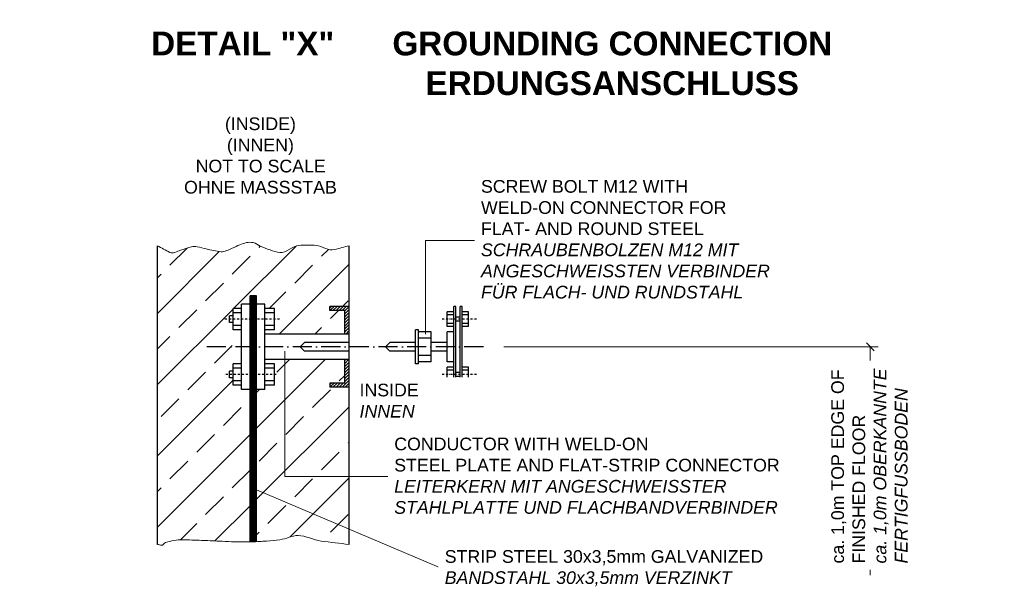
# Model space of a CAD drawing. Header units: millimetres. Extents: x 4747 to 1198744, y 17680 to 73179.
# Tile 274 of 377: x 63798 to 69999, y 46889 to 50487. Entities that reach past the tile are written whole.
import ezdxf

# ---------------------------------------------------------------- set-up
doc = ezdxf.new("R2010")
doc.units = ezdxf.units.MM
doc.linetypes.add('ACAD_ISO10W100', pattern=[18, 12, -3, 0, -3])
doc.linetypes.add('DASHDOT', pattern=[25.4, 12.7, -6.35, 0, -6.35])
doc.layers.add('Bemaßung', color=7, linetype='Continuous', lineweight=9)
doc.layers.add('Beschriftung', color=7, linetype='Continuous', lineweight=9)
doc.styles.add('LBB3.5M1000', font='isocp.shx', dxfattribs={"height": 3.5})

# ---------------------------------------------------------------- blocks, each defined once
blk = doc.blocks.new('_Oblique')
at = {"color": 0, "linetype": 'ByBlock', "lineweight": -2}
blk.add_line((-0.5, -0.5), (0.5, 0.5), dxfattribs=at)

msp = doc.modelspace()

# ---------------------------------------------------------------- hatches: boundary and pattern name
h = msp.add_hatch()
h.set_pattern_fill('ANSI33', color=256, scale=50, style=0)
h.set_pattern_definition([(45, (-4684.57, -59.6), (-224.5064, 224.5064), []), (45, (-4460.06, -59.6), (-224.5064, 224.5064), [158.75, -79.375])])
edge = h.paths.add_edge_path()
edge.add_spline(control_points=[(65872.84038, 49062.40072), (65842.20966, 49054.07847), (65811.57894, 49045.75621), (65780.94822, 49037.43396)], knot_values=[0, 0, 0, 0, 0.0754968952, 0.0754968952, 0.0754968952, 0.0754968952], degree=3, periodic=0)
edge.add_spline(control_points=[(65780.94822, 49037.43396), (65743.05761, 49027.13922), (65704.56412, 49060.25645), (65666.17509, 49063.93392)], knot_values=[0.0754968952, 0.0754968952, 0.0754968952, 0.0754968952, 0.1688875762, 0.1688875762, 0.1688875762, 0.1688875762], degree=3, periodic=0)
edge.add_spline(control_points=[(65666.17509, 49063.93392), (65630.20881, 49067.3793), (65591.13097, 49067.20691), (65555.81637, 49063.93392)], knot_values=[0.1688875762, 0.1688875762, 0.1688875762, 0.1688875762, 0.2563842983, 0.2563842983, 0.2563842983, 0.2563842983], degree=3, periodic=0)
edge.add_spline(control_points=[(65555.81637, 49063.93392), (65515.14222, 49060.1642), (65476.67273, 49014.79994), (65436.62908, 49019.76741)], knot_values=[0.2563842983, 0.2563842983, 0.2563842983, 0.2563842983, 0.3571600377, 0.3571600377, 0.3571600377, 0.3571600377], degree=3, periodic=0)
edge.add_spline(control_points=[(65436.62908, 49019.76741), (65395.72578, 49024.84152), (65353.89685, 49043.08861), (65313.02736, 49059.51708)], knot_values=[0.3571600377, 0.3571600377, 0.3571600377, 0.3571600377, 0.4600992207, 0.4600992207, 0.4600992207, 0.4600992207], degree=3, periodic=0)
edge.add_spline(control_points=[(65313.02736, 49059.51708), (65297.49023, 49065.7626), (65284.2542, 49077.75244), (65268.88393, 49081.60047)], knot_values=[0.4600992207, 0.4600992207, 0.4600992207, 0.4600992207, 0.4992330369, 0.4992330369, 0.4992330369, 0.4992330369], degree=3, periodic=0)
edge.add_spline(control_points=[(65268.88393, 49081.60047), (65242.44232, 49088.22027), (65211.47987, 49078.89453), (65185.01122, 49068.35049)], knot_values=[0.4992330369, 0.4992330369, 0.4992330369, 0.4992330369, 0.566555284, 0.566555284, 0.566555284, 0.566555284], degree=3, periodic=0)
edge.add_spline(control_points=[(65185.01122, 49068.35049), (65168.38319, 49061.72656), (65153.21659, 49052.91537), (65136.45336, 49046.2671)], knot_values=[0.566555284, 0.566555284, 0.566555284, 0.566555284, 0.6088481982, 0.6088481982, 0.6088481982, 0.6088481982], degree=3, periodic=0)
edge.add_spline(control_points=[(65136.45336, 49046.2671), (65113.19848, 49037.04425), (65089.9499, 49022.51647), (65065.82393, 49024.18398)], knot_values=[0.6088481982, 0.6088481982, 0.6088481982, 0.6088481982, 0.6675192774, 0.6675192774, 0.6675192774, 0.6675192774], degree=3, periodic=0)
edge.add_spline(control_points=[(65065.82393, 49024.18398), (65035.05741, 49026.31046), (65003.89269, 49035.14983), (64973.12264, 49041.85053)], knot_values=[0.6675192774, 0.6675192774, 0.6675192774, 0.6675192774, 0.7423392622, 0.7423392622, 0.7423392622, 0.7423392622], degree=3, periodic=0)
edge.add_spline(control_points=[(64973.12264, 49041.85053), (64953.91893, 49046.03246), (64934.93964, 49051.18), (64915.73594, 49055.10051)], knot_values=[0.7423392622, 0.7423392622, 0.7423392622, 0.7423392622, 0.7890347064, 0.7890347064, 0.7890347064, 0.7890347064], degree=3, periodic=0)
edge.add_spline(control_points=[(64915.73594, 49055.10051), (64904.22131, 49057.45127), (64891.92724, 49057.516), (64880.42135, 49055.10051)], knot_values=[0.7890347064, 0.7890347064, 0.7890347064, 0.7890347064, 0.8170334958, 0.8170334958, 0.8170334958, 0.8170334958], degree=3, periodic=0)
edge.add_spline(control_points=[(64880.42135, 49055.10051), (64856.31083, 49050.03886), (64833.5338, 49039.60474), (64809.79165, 49033.01739)], knot_values=[0.8170334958, 0.8170334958, 0.8170334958, 0.8170334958, 0.875704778, 0.875704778, 0.875704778, 0.875704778], degree=3, periodic=0)
edge.add_spline(control_points=[(64809.79165, 49033.01739), (64788.1265, 49027.00631), (64763.35135, 49009.01445), (64743.57663, 49019.76741)], knot_values=[0.875704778, 0.875704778, 0.875704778, 0.875704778, 0.9292433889, 0.9292433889, 0.9292433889, 0.9292433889], degree=3, periodic=0)
edge.add_spline(control_points=[(64743.57663, 49019.76741), (64717.44237, 49033.97851), (64691.30811, 49048.18962), (64665.17385, 49062.40072)], knot_values=[0.9292433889, 0.9292433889, 0.9292433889, 0.9292433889, 1, 1, 1, 1], degree=3, periodic=0)
edge.add_line((64665.17385, 49062.40072), (64665.17385, 47178.79805))
edge.add_spline(control_points=[(64665.17385, 47178.79805), (64673.65068, 47176.97107), (64682.12752, 47175.1441), (64690.60435, 47173.31712)], knot_values=[0.9787536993, 0.9787536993, 0.9787536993, 0.9787536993, 1, 1, 1, 1], degree=3, periodic=0)
edge.add_spline(control_points=[(64690.60435, 47173.31712), (64700.97858, 47171.08121), (64706.75616, 47188.37479), (64717.09036, 47190.98367)], knot_values=[0.9527517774, 0.9527517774, 0.9527517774, 0.9527517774, 0.9787536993, 0.9787536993, 0.9787536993, 0.9787536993], degree=3, periodic=0)
edge.add_spline(control_points=[(64717.09036, 47190.98367), (64751.95405, 47199.78506), (64787.25716, 47209.92174), (64823.03465, 47208.65022)], knot_values=[0.8650310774, 0.8650310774, 0.8650310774, 0.8650310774, 0.9527517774, 0.9527517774, 0.9527517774, 0.9527517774], degree=3, periodic=0)
edge.add_spline(control_points=[(64823.03465, 47208.65022), (64862.76346, 47207.23827), (64902.49731, 47205.81503), (64942.22221, 47204.23365)], knot_values=[0.7676223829, 0.7676223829, 0.7676223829, 0.7676223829, 0.8650310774, 0.8650310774, 0.8650310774, 0.8650310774], degree=3, periodic=0)
edge.add_spline(control_points=[(64942.22221, 47204.23365), (64979.00868, 47202.76924), (65015.79657, 47201.31816), (65052.58092, 47199.81708)], knot_values=[0.6774189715, 0.6774189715, 0.6774189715, 0.6774189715, 0.7676223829, 0.7676223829, 0.7676223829, 0.7676223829], degree=3, periodic=0)
edge.add_spline(control_points=[(65052.58092, 47199.81708), (65079.08524, 47198.7355), (65105.53677, 47196.51083), (65132.03894, 47195.40051)], knot_values=[0.6124245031, 0.6124245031, 0.6124245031, 0.6124245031, 0.6774189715, 0.6774189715, 0.6774189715, 0.6774189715], degree=3, periodic=0)
edge.add_spline(control_points=[(65132.03894, 47195.40051), (65170.94882, 47193.77036), (65209.93543, 47194.28243), (65248.87934, 47195.14492)], knot_values=[0.5170011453, 0.5170011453, 0.5170011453, 0.5170011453, 0.6124245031, 0.6124245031, 0.6124245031, 0.6124245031], degree=3, periodic=0)
edge.add_line((65248.87934, 47195.14492), (65248.87934, 48156.23503))
edge.add_line((65248.87934, 48156.23503), (65195.20527, 48156.23503))
edge.add_line((65195.20527, 48156.23503), (65195.20527, 48183.07206))
edge.add_line((65195.20527, 48183.07206), (65141.5312, 48183.07206))
edge.add_line((65141.5312, 48183.07206), (65141.5312, 48228.69502))
edge.add_line((65141.5312, 48228.69502), (65120.06157, 48228.69502))
edge.add_line((65120.06157, 48228.69502), (65120.06157, 48271.63427))
edge.add_line((65120.06157, 48271.63427), (65141.5312, 48271.63427))
edge.add_line((65141.5312, 48271.63427), (65141.5312, 48317.25723))
edge.add_line((65141.5312, 48317.25723), (65195.20527, 48317.25723))
edge.add_line((65195.20527, 48317.25723), (65195.20527, 48531.9535))
edge.add_line((65195.20527, 48531.9535), (65141.5312, 48531.9535))
edge.add_line((65141.5312, 48531.9535), (65141.5312, 48577.57646))
edge.add_line((65141.5312, 48577.57646), (65120.06157, 48577.57646))
edge.add_line((65120.06157, 48577.57646), (65120.06157, 48620.51572))
edge.add_line((65120.06157, 48620.51572), (65141.5312, 48620.51572))
edge.add_line((65141.5312, 48620.51572), (65141.5312, 48666.13867))
edge.add_line((65141.5312, 48666.13867), (65195.20527, 48666.13867))
edge.add_line((65195.20527, 48666.13867), (65195.20527, 48692.97571))
edge.add_line((65195.20527, 48692.97571), (65248.87934, 48692.97571))
edge.add_line((65248.87934, 48692.97571), (65248.87934, 48746.64977))
edge.add_line((65248.87934, 48746.64977), (65289.13489, 48746.64977))
edge.add_line((65289.13489, 48746.64977), (65289.13489, 48692.97571))
edge.add_line((65289.13489, 48692.97571), (65342.80895, 48692.97571))
edge.add_line((65342.80895, 48692.97571), (65342.80895, 48666.13867))
edge.add_line((65342.80895, 48666.13867), (65401.85043, 48666.13867))
edge.add_line((65401.85043, 48666.13867), (65401.85043, 48531.9535))
edge.add_line((65401.85043, 48531.9535), (65342.80895, 48531.9535))
edge.add_line((65342.80895, 48531.9535), (65342.80895, 48505.11647))
edge.add_line((65342.80895, 48505.11647), (65846.00334, 48505.11647))
edge.add_line((65846.00334, 48505.11647), (65846.00334, 48652.72016))
edge.add_line((65846.00334, 48652.72016), (65752.07372, 48652.72016))
edge.add_line((65752.07372, 48652.72016), (65752.07372, 48679.55719))
edge.add_line((65752.07372, 48679.55719), (65872.84038, 48679.55719))
edge.add_line((65872.84038, 48679.55719), (65872.84038, 49062.40072))
h.paths.add_polyline_path([(65872.84038, 48169.65354), (65752.07372, 48169.65354), (65752.07372, 48196.49058), (65846.00334, 48196.49058), (65846.00334, 48344.09427), (65467.09582, 48344.09427), (65467.09582, 47823.67495), (65872.84038, 47823.67495)], flags=16)
h.paths.add_polyline_path([(65872.84038, 47823.67495), (65467.09582, 47823.67495), (65467.09582, 48344.09427), (65342.80895, 48344.09427), (65342.80895, 48317.25723), (65401.85043, 48317.25723), (65401.85043, 48183.07206), (65342.80895, 48183.07206), (65342.80895, 48156.23503), (65289.13489, 48156.23503), (65289.13489, 47526.03378), (65872.84038, 47386.07119)], flags=17)
edge = h.paths.add_edge_path(flags=17)
edge.add_line((65872.84038, 47386.07119), (65289.13489, 47526.03378))
edge.add_line((65289.13489, 47526.03378), (65289.13489, 47196.35279))
edge.add_spline(control_points=[(65289.13489, 47196.35279), (65310.34873, 47197.22819), (65331.54984, 47198.46238), (65352.75637, 47199.81708)], knot_values=[0.4320761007, 0.4320761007, 0.4320761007, 0.4320761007, 0.4841060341, 0.4841060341, 0.4841060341, 0.4841060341], degree=3, periodic=0)
edge.add_spline(control_points=[(65352.75637, 47199.81708), (65380.83017, 47201.61047), (65409.02922, 47205.33282), (65436.62908, 47208.65022)], knot_values=[0.3631974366, 0.3631974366, 0.3631974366, 0.3631974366, 0.4320761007, 0.4320761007, 0.4320761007, 0.4320761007], degree=3, periodic=0)
edge.add_spline(control_points=[(65436.62908, 47208.65022), (65475.17766, 47213.28362), (65513.19308, 47235.48538), (65551.40195, 47235.15018)], knot_values=[0.2669949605, 0.2669949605, 0.2669949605, 0.2669949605, 0.3631974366, 0.3631974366, 0.3631974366, 0.3631974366], degree=3, periodic=0)
edge.add_spline(control_points=[(65551.40195, 47235.15018), (65600.02483, 47234.72362), (65647.46322, 47205.75002), (65697.07552, 47199.81708)], knot_values=[0.1445720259, 0.1445720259, 0.1445720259, 0.1445720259, 0.2669949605, 0.2669949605, 0.2669949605, 0.2669949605], degree=3, periodic=0)
edge.add_spline(control_points=[(65697.07552, 47199.81708), (65755.6638, 47192.81074), (65814.25209, 47185.80439), (65872.84038, 47178.79805)], knot_values=[0, 0, 0, 0, 0.1445720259, 0.1445720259, 0.1445720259, 0.1445720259], degree=3, periodic=0)
edge.add_line((65872.84038, 47178.79805), (65872.84038, 47386.07119))

# ---------------------------------------------------------------- linework, layer by layer
at = {"color": 7, "linetype": 'Continuous'}
for p, q in [((64665.17385, 47178.79805), (64665.17385, 49062.40072)), ((65872.84038, 47178.79805), (65872.84038, 49062.40072)), ((65248.87934, 47195.14492), (65248.87934, 48746.64977)), ((65289.13489, 48746.64977), (65248.87934, 48746.64977)), ((65252.90489, 47195.23525), (65252.90489, 48746.64977)), ((65256.93045, 47195.32765), (65256.93045, 48746.64977)), ((65262.29785, 47195.45484), (65262.29785, 48746.64977)), ((65267.66526, 47195.59864), (65267.66526, 48746.64977)), ((65273.03267, 47195.76119), (65273.03267, 48746.64977)), ((65278.40007, 47195.94163), (65278.40007, 48746.64977)), ((65283.76748, 47196.13912), (65283.76748, 48746.64977)), ((65289.13489, 47196.35279), (65289.13489, 48746.64977)), ((65195.20527, 48156.23503), (65195.20527, 48692.97571)), ((65248.87934, 48692.97571), (65195.20527, 48692.97571)), ((65342.80895, 48692.97571), (65289.13489, 48692.97571)), ((65342.80895, 48156.23503), (65342.80895, 48692.97571)), ((65752.07372, 48671.69662), (65759.93429, 48679.55719)), ((65752.07372, 48652.72016), (65778.91076, 48679.55719)), ((65752.07372, 48652.72016), (65752.07372, 48679.55719)), ((65872.84038, 48679.55719), (65752.07372, 48679.55719)), ((65771.05073, 48652.72016), (65797.88776, 48679.55719)), ((65790.02719, 48652.72016), (65816.86423, 48679.55719)), ((65809.0042, 48652.72016), (65835.84123, 48679.55719)), ((65827.98066, 48652.72016), (65854.8177, 48679.55719)), ((65846.00334, 48651.76637), (65872.84038, 48678.6034)), ((66544.73048, 48679.55719), (66531.31196, 48679.55719)), ((66531.31196, 48169.65354), (66531.31196, 48679.55719)), ((66544.73048, 48169.65354), (66544.73048, 48679.55719)), ((66584.98603, 48679.55719), (66571.56751, 48679.55719)), ((66571.56751, 48169.65354), (66571.56751, 48679.55719)), ((66584.98603, 48169.65354), (66584.98603, 48679.55719)), ((65120.06157, 48577.57646), (65120.06157, 48620.51572)), ((65141.5312, 48620.51572), (65120.06157, 48620.51572)), ((65195.20527, 48666.13867), (65141.5312, 48666.13867)), ((65141.5312, 48531.9535), (65141.5312, 48666.13867)), ((65195.20527, 48639.30164), (65141.5312, 48639.30164)), ((65401.85043, 48666.13867), (65342.80895, 48666.13867)), ((65401.85043, 48639.30164), (65342.80895, 48639.30164)), ((65401.85043, 48531.9535), (65401.85043, 48666.13867)), ((65846.00334, 48652.72016), (65752.07372, 48652.72016)), ((65846.00334, 48632.78936), (65872.84038, 48659.6264)), ((65846.00334, 48505.11647), (65846.00334, 48652.72016)), ((65846.00334, 48613.8129), (65872.84038, 48640.64993)), ((65846.00334, 48594.83643), (65872.84038, 48621.67346)), ((66531.31196, 48646.0109), (66491.05641, 48646.0109)), ((66491.05641, 48552.08128), (66491.05641, 48646.0109)), ((66531.31196, 48625.88312), (66491.05641, 48625.88312)), ((66625.24158, 48646.0109), (66584.98603, 48646.0109)), ((66625.24158, 48625.88312), (66584.98603, 48625.88312)), ((66625.24158, 48552.08128), (66625.24158, 48646.0109)), ((65141.5312, 48577.57646), (65120.06157, 48577.57646)), ((65195.20527, 48558.79054), (65141.5312, 48558.79054)), ((65401.85043, 48558.79054), (65342.80895, 48558.79054)), ((65846.00334, 48575.85943), (65872.84038, 48602.69646)), ((65846.00334, 48537.90649), (65872.84038, 48564.74353)), ((65846.95713, 48557.83675), (65872.84038, 48583.71999)), ((66531.31196, 48572.20905), (66491.05641, 48572.20905)), ((66571.56751, 48612.46461), (66544.73048, 48612.46461)), ((66571.56751, 48585.62757), (66544.73048, 48585.62757)), ((66625.24158, 48572.20905), (66584.98603, 48572.20905)), ((65195.20527, 48531.9535), (65141.5312, 48531.9535)), ((65401.85043, 48531.9535), (65342.80895, 48531.9535)), ((65872.84038, 48505.11647), (65342.80895, 48505.11647)), ((65846.00334, 48518.92949), (65872.84038, 48545.76652)), ((65851.16679, 48505.11647), (65872.84038, 48526.79006)), ((66308.56458, 48531.9535), (66289.77866, 48531.9535)), ((66289.77866, 48317.25723), (66289.77866, 48531.9535)), ((66308.56458, 48317.25723), (66308.56458, 48531.9535)), ((66389.07568, 48518.53499), (66308.56458, 48518.53499)), ((66389.07568, 48330.67575), (66389.07568, 48518.53499)), ((66531.31196, 48552.08128), (66491.05641, 48552.08128)), ((66531.31196, 48518.53499), (66491.05641, 48518.53499)), ((66491.05641, 48330.67575), (66491.05641, 48518.53499)), ((66625.24158, 48552.08128), (66584.98603, 48552.08128)), ((65564.21448, 48424.60537), (65591.05152, 48451.4424)), ((65872.84038, 48451.4424), (65591.05152, 48451.4424)), ((66101.91942, 48424.60537), (66128.75645, 48451.4424)), ((66289.77866, 48451.4424), (66128.75645, 48451.4424)), ((66389.07568, 48478.27944), (66308.56458, 48478.27944)), ((66491.05641, 48451.4424), (66389.07568, 48451.4424)), ((65564.21448, 48424.60537), (65591.05152, 48397.76833)), ((65872.84038, 48397.76833), (65591.05152, 48397.76833)), ((66101.91942, 48424.60537), (66128.75645, 48397.76833)), ((66289.77866, 48397.76833), (66128.75645, 48397.76833)), ((66389.07568, 48370.9313), (66308.56458, 48370.9313)), ((66491.05641, 48397.76833), (66389.07568, 48397.76833)), ((65195.20527, 48317.25723), (65141.5312, 48317.25723)), ((65141.5312, 48183.07206), (65141.5312, 48317.25723)), ((65872.84038, 48344.09427), (65342.80895, 48344.09427)), ((65401.85043, 48317.25723), (65342.80895, 48317.25723)), ((65401.85043, 48183.07206), (65401.85043, 48317.25723)), ((65846.00334, 48339.48957), (65850.60804, 48344.09427)), ((65846.00334, 48320.51256), (65869.58504, 48344.09427)), ((65846.00334, 48196.49058), (65846.00334, 48344.09427)), ((65846.00334, 48301.5361), (65872.84038, 48328.37313)), ((65846.00334, 48282.5599), (65872.84038, 48309.39666)), ((66308.56458, 48317.25723), (66289.77866, 48317.25723)), ((66389.07568, 48330.67575), (66308.56458, 48330.67575)), ((66531.31196, 48330.67575), (66491.05641, 48330.67575)), ((65120.06157, 48228.69502), (65120.06157, 48271.63427)), ((65141.5312, 48271.63427), (65120.06157, 48271.63427)), ((65195.20527, 48290.4202), (65141.5312, 48290.4202)), ((65401.85043, 48290.4202), (65342.80895, 48290.4202)), ((65846.00334, 48263.58343), (65872.84038, 48290.4202)), ((65846.00334, 48244.60616), (65872.84038, 48271.44319)), ((65846.00334, 48225.62969), (65872.84038, 48252.46673)), ((66531.31196, 48297.12946), (66491.05641, 48297.12946)), ((66491.05641, 48203.19984), (66491.05641, 48297.12946)), ((66531.31196, 48277.00168), (66491.05641, 48277.00168)), ((66571.56751, 48263.58316), (66544.73048, 48263.58316)), ((66625.24158, 48297.12946), (66584.98603, 48297.12946)), ((66625.24158, 48277.00168), (66584.98603, 48277.00168)), ((66625.24158, 48203.19984), (66625.24158, 48297.12946)), ((65141.5312, 48228.69502), (65120.06157, 48228.69502)), ((65195.20527, 48209.9091), (65141.5312, 48209.9091)), ((65195.20527, 48183.07206), (65141.5312, 48183.07206)), ((65401.85043, 48209.9091), (65342.80895, 48209.9091)), ((65401.85043, 48183.07206), (65342.80895, 48183.07206)), ((65752.07372, 48188.63001), (65759.93429, 48196.49058)), ((65752.07372, 48169.65354), (65778.91049, 48196.49058)), ((65752.07372, 48196.49058), (65752.07372, 48169.65354)), ((65846.00334, 48196.49058), (65752.07372, 48196.49058)), ((65771.05073, 48169.65354), (65797.88776, 48196.49058)), ((65790.02719, 48169.65354), (65816.86396, 48196.49058)), ((65809.0042, 48169.65354), (65835.84123, 48196.49058)), ((65827.98066, 48169.65354), (65872.84038, 48214.51326)), ((65846.00334, 48206.65296), (65872.84038, 48233.48972)), ((65846.95713, 48169.65354), (65872.84038, 48195.53679)), ((66531.31196, 48223.32761), (66491.05641, 48223.32761)), ((66531.31196, 48203.19984), (66491.05641, 48203.19984)), ((66571.56751, 48236.74613), (66544.73048, 48236.74613)), ((66625.24158, 48223.32761), (66584.98603, 48223.32761)), ((66625.24158, 48203.19984), (66584.98603, 48203.19984)), ((65248.87934, 48156.23503), (65195.20527, 48156.23503)), ((65342.80895, 48156.23503), (65289.13489, 48156.23503)), ((65872.84038, 48169.65354), (65752.07372, 48169.65354)), ((65865.93413, 48169.65354), (65872.84038, 48176.55979)), ((66544.73048, 48169.65354), (66531.31196, 48169.65354)), ((66584.98603, 48169.65354), (66571.56751, 48169.65354))]:
    msp.add_line(p, q, dxfattribs=at)
at = {"color": 7, "linetype": 'DASHDOT'}
for p, q in [((65434.87984, 48599.04609), (65078.24411, 48599.04609)), ((66675.84818, 48599.04609), (66453.31683, 48599.04609)), ((65414.12327, 48250.16465), (65083.90511, 48250.16465)), ((66675.84818, 48250.16465), (66453.31683, 48250.16465))]:
    msp.add_line(p, q, dxfattribs=at)
at = {"linetype": 'ACAD_ISO10W100', "ltscale": 10}
msp.add_line((66718.01211, 48424.60537), (64962.1946, 48424.60537), dxfattribs=at)
at = {"color": 7, "linetype": 'Continuous', "lineweight": 5}
for points, knots in [([(65872.84038, 49062.40072), (65842.20966, 49054.07847), (65811.57894, 49045.75621), (65780.94822, 49037.43396), (65743.05761, 49027.13922), (65704.56412, 49060.25645), (65666.17509, 49063.93392), (65630.20881, 49067.3793), (65591.13097, 49067.20691), (65555.81637, 49063.93392), (65515.14222, 49060.1642), (65476.67273, 49014.79994), (65436.62908, 49019.76741), (65395.72578, 49024.84152), (65353.89685, 49043.08861), (65313.02736, 49059.51708), (65297.49023, 49065.7626), (65284.2542, 49077.75244), (65268.88393, 49081.60047), (65242.44232, 49088.22027), (65211.47987, 49078.89453), (65185.01122, 49068.35049), (65168.38319, 49061.72656), (65153.21659, 49052.91537), (65136.45336, 49046.2671), (65113.19848, 49037.04425), (65089.9499, 49022.51647), (65065.82393, 49024.18398), (65035.05741, 49026.31046), (65003.89269, 49035.14983), (64973.12264, 49041.85053), (64953.91893, 49046.03246), (64934.93964, 49051.18), (64915.73594, 49055.10051), (64904.22131, 49057.45127), (64891.92724, 49057.516), (64880.42135, 49055.10051), (64856.31083, 49050.03886), (64833.5338, 49039.60474), (64809.79165, 49033.01739), (64788.1265, 49027.00631), (64763.35135, 49009.01445), (64743.57663, 49019.76741), (64717.44237, 49033.97851), (64691.30811, 49048.18962), (64665.17385, 49062.40072)], [0, 0, 0, 0, 0.0754968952, 0.0754968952, 0.0754968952, 0.1688875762, 0.1688875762, 0.1688875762, 0.2563842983, 0.2563842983, 0.2563842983, 0.3571600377, 0.3571600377, 0.3571600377, 0.4600992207, 0.4600992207, 0.4600992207, 0.4992330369, 0.4992330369, 0.4992330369, 0.566555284, 0.566555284, 0.566555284, 0.6088481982, 0.6088481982, 0.6088481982, 0.6675192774, 0.6675192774, 0.6675192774, 0.7423392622, 0.7423392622, 0.7423392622, 0.7890347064, 0.7890347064, 0.7890347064, 0.8170334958, 0.8170334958, 0.8170334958, 0.875704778, 0.875704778, 0.875704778, 0.9292433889, 0.9292433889, 0.9292433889, 1, 1, 1, 1]), ([(65872.84038, 47178.79805), (65814.25209, 47185.80439), (65755.6638, 47192.81074), (65697.07552, 47199.81708), (65647.46322, 47205.75002), (65600.02483, 47234.72362), (65551.40195, 47235.15018), (65513.19308, 47235.48538), (65475.17766, 47213.28362), (65436.62908, 47208.65022), (65409.02922, 47205.33282), (65380.83017, 47201.61047), (65352.75637, 47199.81708), (65321.86314, 47197.84358), (65290.98142, 47196.12582), (65260.05508, 47195.40051), (65217.39565, 47194.40002), (65174.67123, 47193.61441), (65132.03894, 47195.40051), (65105.53677, 47196.51083), (65079.08524, 47198.7355), (65052.58092, 47199.81708), (65015.79657, 47201.31816), (64979.00868, 47202.76924), (64942.22221, 47204.23365), (64902.49731, 47205.81503), (64862.76346, 47207.23827), (64823.03465, 47208.65022), (64787.25716, 47209.92174), (64751.95405, 47199.78506), (64717.09036, 47190.98367), (64706.75616, 47188.37479), (64700.97858, 47171.08121), (64690.60435, 47173.31712), (64682.12752, 47175.1441), (64673.65068, 47176.97107), (64665.17385, 47178.79805)], [0, 0, 0, 0, 0.1445720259, 0.1445720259, 0.1445720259, 0.2669949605, 0.2669949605, 0.2669949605, 0.3631974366, 0.3631974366, 0.3631974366, 0.4320761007, 0.4320761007, 0.4320761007, 0.5078722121, 0.5078722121, 0.5078722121, 0.6124245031, 0.6124245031, 0.6124245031, 0.6774189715, 0.6774189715, 0.6774189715, 0.7676223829, 0.7676223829, 0.7676223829, 0.8650310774, 0.8650310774, 0.8650310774, 0.9527517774, 0.9527517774, 0.9527517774, 0.9787536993, 0.9787536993, 0.9787536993, 1, 1, 1, 1])]:
    msp.add_open_spline(points, degree=3, knots=knots, dxfattribs=at)
at = {"layer": 'Bemaßung'}
for p, q in [((66848.00897, 48424.60537), (69205.06986, 48424.60537)), ((69155.06986, 48424.60537), (69155.06986, 46984.62057))]:
    msp.add_line(p, q, dxfattribs=at)
at = {"layer": 'Beschriftung', "color": 7, "linetype": 'Continuous'}
for p, q in [((68540.19875, 49094.67216), (66352.71794, 49094.67216)), ((66352.71794, 49094.67216), (66352.71794, 48504.25742)), ((65467.09582, 47608.15657), (65467.09582, 48396.90928)), ((68595.38015, 47608.15657), (65467.09582, 47608.15657)), ((65273.97143, 47529.66972), (66441.3824, 47034.22615)), ((68488.60154, 47034.22615), (66441.3824, 47034.22615))]:
    msp.add_line(p, q, dxfattribs=at)

# ---------------------------------------------------------------- block references
at = {"layer": 'Bemaßung', "xscale": 50, "yscale": 50, "zscale": 50, "rotation": 90}
msp.add_blockref('_Oblique', (69155.06986, 48424.60537), dxfattribs=at)

# ---------------------------------------------------------------- texts
at = {"layer": 'Beschriftung', "insert": (66046.37884, 50412.25145), "char_height": 150, "width": 2941.2407164, "attachment_point": 1, "style": 'LBB3.5M1000', "bg_fill": 2}
msp.add_mtext('\\pi98.673;{\\fArial|b1|i0|c0|p34;GROUNDING CONNECTION\\P\\pi307.46;ERDUNGSANSCHLUSS}', dxfattribs=at)

# ---------------------------------------------------------------- next in the draw order: texts
at = {"layer": 'Beschriftung', "char_height": 80, "attachment_point": 1, "style": 'LBB3.5M1000', "bg_fill": 2}
for s, insert, width in [('\\pi1252.5;{\\fArial|b0|i0|c0|p34;(INSIDE)\\P\\pi1264.9;(INNEN)\\P\\pi1068;NOT TO SCALE\\P\\pi995.01;OHNE MASSSTAB}', (63838.00175, 49871.04459), 2941.2407164), ('{\\fArial|b0|i0|c0|p34;INSIDE\\P\\fArial|b0|i1|c0|p34;INNEN}', (65938.25101, 48192.27091), 2577.1773754), ('{\\fArial|b0|i0|c0|p34;CONDUCTOR WITH WELD-ON\\PSTEEL PLATE AND FLAT-STRIP CONNECTOR\\P\\fArial|b0|i1|c0|p34;LEITERKERN MIT ANGESCHWEISSTER\\PSTAHLPLATTE UND FLACHBANDVERBINDER}', (66156.7203, 47852.18656), 2577.1773754), ('{\\fArial|b0|i0|c0|p34;STRIP STEEL 30x3,5mm GALVANIZED\\P\\fArial|b0|i1|c0|p34;BANDSTAHL 30x3,5mm VERZINKT}', (66474.79151, 47142.83444), 2577.1773754)]:
    msp.add_mtext(s, dxfattribs=dict(at, insert=insert, width=width))

# ---------------------------------------------------------------- next in the draw order: texts
at = {"layer": 'Beschriftung', "attachment_point": 1, "style": 'LBB3.5M1000', "bg_fill": 2}
for s, insert, char_height, width in [('\\pi115.3;{\\fArial|b1|i0|c0|p34;DETAIL "X"}', (64510.58227, 50412.25145), 150, 1358.368794), ('{\\fArial|b0|i0|c0|p34;SCREW BOLT M12 WITH\\PWELD-ON CONNECTOR FOR\\PFLAT- AND ROUND STEEL\\P\\fArial|b0|i1|c0|p34;SCHRAUBENBOLZEN M12 MIT\\PANGESCHWEISSTEN VERBINDER\\PFÜR FLACH- UND RUNDSTAHL}', (66703.07544, 49476.20338), 80, 1872.2729746)]:
    msp.add_mtext(s, dxfattribs=dict(at, insert=insert, char_height=char_height, width=width))
at = {"layer": 'Beschriftung', "insert": (68909.18367, 47058.72166), "char_height": 80, "width": 1237.7860047, "attachment_point": 1, "rotation": 90, "style": 'LBB3.5M1000', "bg_fill": 2}
msp.add_mtext('{\\fArial|b0|i0|c0|p34;ca. 1,0m TOP EDGE OF FINISHED FLOOR\\P\\fArial|b0|i1|c0|p34;ca. 1,0m OBERKANNTE FERTIGFUSSBODEN}', dxfattribs=at)

doc.saveas('drawing.dxf')
